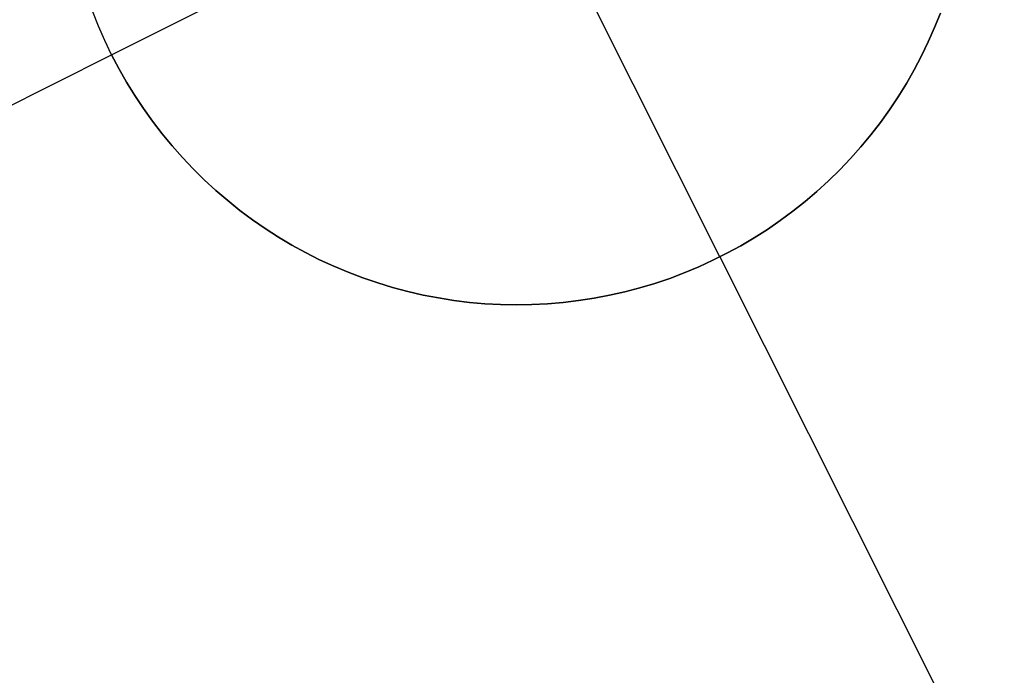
# Model space of a CAD drawing. Header units: millimetres. Extents: x 6038 to 7358, y -8545 to -7225.
# Tile 264 of 285: x 6764.52 to 6767.24, y -7822.31 to -7820.5. Entities that reach past the tile are written whole.
import ezdxf

# ---------------------------------------------------------------- set-up
doc = ezdxf.new("R2010")
doc.units = ezdxf.units.MM
doc.layers.add('color', color=7, linetype='Continuous')

msp = doc.modelspace()

# ---------------------------------------------------------------- linework, layer by layer
at = {"layer": 'color', "color": 254, "true_color": 0xcad1ee}
for p, q in [((6766.4559, -7821.1553, -1.3), (6765.3358, -7818.9203, -1.3)), ((6764.7784, -7820.5978, -1.3), (6767.0134, -7819.4777, -1.3)), ((6764.7424, -7820.5194, -7.3), (6764.7265, -7820.4793, -7.3)), ((6764.7424, -7820.5194, -1.3), (6764.7265, -7820.4793, -1.3)), ((6764.7424, -7820.5194, -7.3), (6764.7265, -7820.4793, -7.3)), ((6764.7424, -7820.5194, -4.3), (6764.7265, -7820.4793, -4.3)), ((6764.7424, -7820.5194, -1.3), (6764.7265, -7820.4793, -1.3)), ((6767.064, -7820.4828, -1.3), (6767.0479, -7820.5228, -1.3)), ((6767.0479, -7820.5228, -7.3), (6767.064, -7820.4828, -7.3)), ((6767.064, -7820.4828, -4.3), (6767.0479, -7820.5228, -4.3)), ((6767.0479, -7820.5228, -7.3), (6767.064, -7820.4828, -7.3)), ((6767.064, -7820.4828, -1.3), (6767.0479, -7820.5228, -1.3)), ((6764.7597, -7820.5589, -7.3), (6764.7424, -7820.5194, -7.3)), ((6764.7597, -7820.5589, -1.3), (6764.7424, -7820.5194, -1.3)), ((6764.7597, -7820.5589, -7.3), (6764.7424, -7820.5194, -7.3)), ((6764.7597, -7820.5589, -4.3), (6764.7424, -7820.5194, -4.3)), ((6764.7597, -7820.5589, -1.3), (6764.7424, -7820.5194, -1.3)), ((6767.0479, -7820.5228, -1.3), (6767.0305, -7820.5623, -1.3)), ((6767.0305, -7820.5623, -7.3), (6767.0479, -7820.5228, -7.3)), ((6767.0479, -7820.5228, -4.3), (6767.0305, -7820.5623, -4.3)), ((6767.0305, -7820.5623, -7.3), (6767.0479, -7820.5228, -7.3)), ((6767.0479, -7820.5228, -1.3), (6767.0305, -7820.5623, -1.3)), ((6764.7784, -7820.5978, -7.3), (6764.7597, -7820.5589, -7.3)), ((6764.7784, -7820.5978, -1.3), (6764.7597, -7820.5589, -1.3)), ((6764.7784, -7820.5978, -7.3), (6764.7597, -7820.5589, -7.3)), ((6764.7784, -7820.5978, -4.3), (6764.7597, -7820.5589, -4.3)), ((6764.7784, -7820.5978, -1.3), (6764.7597, -7820.5589, -1.3)), ((6767.0305, -7820.5623, -1.3), (6767.0117, -7820.6012, -1.3)), ((6767.0117, -7820.6012, -7.3), (6767.0305, -7820.5623, -7.3)), ((6767.0305, -7820.5623, -4.3), (6767.0117, -7820.6012, -4.3)), ((6767.0117, -7820.6012, -7.3), (6767.0305, -7820.5623, -7.3)), ((6767.0305, -7820.5623, -1.3), (6767.0117, -7820.6012, -1.3)), ((6763.2139, -7821.3819, -7.3), (6764.7784, -7820.5978, -7.3)), ((6764.7984, -7820.6361, -1.3), (6764.7784, -7820.5978, -1.3)), ((6764.7784, -7820.5978, -7.3), (6764.7984, -7820.6361, -7.3)), ((6764.7784, -7820.5978, -1.3), (6764.7784, -7820.5978, -7.3)), ((6764.7984, -7820.6361, -4.3), (6764.7784, -7820.5978, -4.3)), ((6764.7784, -7820.5978, -7.3), (6764.7984, -7820.6361, -7.3)), ((6764.7784, -7820.5978, -1.3), (6764.7784, -7820.5978, -7.3)), ((6764.7984, -7820.6361, -1.3), (6764.7784, -7820.5978, -1.3)), ((6767.0117, -7820.6012, -1.3), (6766.9916, -7820.6393, -1.3)), ((6766.9916, -7820.6393, -7.3), (6767.0117, -7820.6012, -7.3)), ((6767.0117, -7820.6012, -4.3), (6766.9916, -7820.6393, -4.3)), ((6766.9916, -7820.6393, -7.3), (6767.0117, -7820.6012, -7.3)), ((6767.0117, -7820.6012, -1.3), (6766.9916, -7820.6393, -1.3)), ((6764.8197, -7820.6736, -1.3), (6764.7984, -7820.6361, -1.3)), ((6764.7984, -7820.6361, -7.3), (6764.8197, -7820.6736, -7.3)), ((6764.8197, -7820.6736, -4.3), (6764.7984, -7820.6361, -4.3)), ((6764.7984, -7820.6361, -7.3), (6764.8197, -7820.6736, -7.3)), ((6764.8197, -7820.6736, -1.3), (6764.7984, -7820.6361, -1.3)), ((6766.9916, -7820.6393, -1.3), (6766.9702, -7820.6768, -1.3)), ((6766.9702, -7820.6768, -7.3), (6766.9916, -7820.6393, -7.3)), ((6766.9916, -7820.6393, -4.3), (6766.9702, -7820.6768, -4.3)), ((6766.9702, -7820.6768, -7.3), (6766.9916, -7820.6393, -7.3)), ((6766.9916, -7820.6393, -1.3), (6766.9702, -7820.6768, -1.3)), ((6764.8423, -7820.7104, -1.3), (6764.8197, -7820.6736, -1.3)), ((6764.8197, -7820.6736, -7.3), (6764.8423, -7820.7104, -7.3)), ((6764.8423, -7820.7104, -4.3), (6764.8197, -7820.6736, -4.3)), ((6764.8197, -7820.6736, -7.3), (6764.8423, -7820.7104, -7.3)), ((6764.8423, -7820.7104, -1.3), (6764.8197, -7820.6736, -1.3)), ((6766.9702, -7820.6768, -1.3), (6766.9475, -7820.7135, -1.3)), ((6766.9475, -7820.7135, -7.3), (6766.9702, -7820.6768, -7.3)), ((6766.9702, -7820.6768, -4.3), (6766.9475, -7820.7135, -4.3)), ((6766.9475, -7820.7135, -7.3), (6766.9702, -7820.6768, -7.3)), ((6766.9702, -7820.6768, -1.3), (6766.9475, -7820.7135, -1.3)), ((6764.8661, -7820.7463, -1.3), (6764.8423, -7820.7104, -1.3)), ((6764.8423, -7820.7104, -7.3), (6764.8661, -7820.7463, -7.3)), ((6764.8661, -7820.7463, -4.3), (6764.8423, -7820.7104, -4.3)), ((6764.8423, -7820.7104, -7.3), (6764.8661, -7820.7463, -7.3)), ((6764.8661, -7820.7463, -1.3), (6764.8423, -7820.7104, -1.3)), ((6766.9475, -7820.7135, -1.3), (6766.9236, -7820.7494, -1.3)), ((6766.9236, -7820.7494, -7.3), (6766.9475, -7820.7135, -7.3)), ((6766.9475, -7820.7135, -4.3), (6766.9236, -7820.7494, -4.3)), ((6766.9236, -7820.7494, -7.3), (6766.9475, -7820.7135, -7.3)), ((6766.9475, -7820.7135, -1.3), (6766.9236, -7820.7494, -1.3)), ((6764.8912, -7820.7815, -1.3), (6764.8661, -7820.7463, -1.3)), ((6764.8661, -7820.7463, -7.3), (6764.8912, -7820.7815, -7.3)), ((6764.8912, -7820.7815, -4.3), (6764.8661, -7820.7463, -4.3)), ((6764.8661, -7820.7463, -7.3), (6764.8912, -7820.7815, -7.3)), ((6764.8912, -7820.7815, -1.3), (6764.8661, -7820.7463, -1.3)), ((6766.9236, -7820.7494, -1.3), (6766.8984, -7820.7844, -1.3)), ((6766.8984, -7820.7844, -7.3), (6766.9236, -7820.7494, -7.3)), ((6766.9236, -7820.7494, -4.3), (6766.8984, -7820.7844, -4.3)), ((6766.8984, -7820.7844, -7.3), (6766.9236, -7820.7494, -7.3)), ((6766.9236, -7820.7494, -1.3), (6766.8984, -7820.7844, -1.3)), ((6764.9174, -7820.8157, -1.3), (6764.8912, -7820.7815, -1.3)), ((6764.8912, -7820.7815, -7.3), (6764.9174, -7820.8157, -7.3)), ((6764.9174, -7820.8157, -4.3), (6764.8912, -7820.7815, -4.3)), ((6764.8912, -7820.7815, -7.3), (6764.9174, -7820.8157, -7.3)), ((6764.9174, -7820.8157, -1.3), (6764.8912, -7820.7815, -1.3)), ((6766.8984, -7820.7844, -1.3), (6766.872, -7820.8186, -1.3)), ((6766.872, -7820.8186, -7.3), (6766.8984, -7820.7844, -7.3)), ((6766.8984, -7820.7844, -4.3), (6766.872, -7820.8186, -4.3)), ((6766.872, -7820.8186, -7.3), (6766.8984, -7820.7844, -7.3)), ((6766.8984, -7820.7844, -1.3), (6766.872, -7820.8186, -1.3)), ((6764.9449, -7820.849, -1.3), (6764.9174, -7820.8157, -1.3)), ((6764.9174, -7820.8157, -7.3), (6764.9449, -7820.849, -7.3)), ((6764.9449, -7820.849, -4.3), (6764.9174, -7820.8157, -4.3)), ((6764.9174, -7820.8157, -7.3), (6764.9449, -7820.849, -7.3)), ((6764.9449, -7820.849, -1.3), (6764.9174, -7820.8157, -1.3)), ((6766.872, -7820.8186, -1.3), (6766.8445, -7820.8518, -1.3)), ((6766.8445, -7820.8518, -7.3), (6766.872, -7820.8186, -7.3)), ((6766.872, -7820.8186, -4.3), (6766.8445, -7820.8518, -4.3)), ((6766.8445, -7820.8518, -7.3), (6766.872, -7820.8186, -7.3)), ((6766.872, -7820.8186, -1.3), (6766.8445, -7820.8518, -1.3)), ((6764.9734, -7820.8814, -1.3), (6764.9449, -7820.849, -1.3)), ((6764.9449, -7820.849, -7.3), (6764.9734, -7820.8814, -7.3)), ((6764.9734, -7820.8814, -4.3), (6764.9449, -7820.849, -4.3)), ((6764.9449, -7820.849, -7.3), (6764.9734, -7820.8814, -7.3)), ((6764.9734, -7820.8814, -1.3), (6764.9449, -7820.849, -1.3)), ((6766.8445, -7820.8518, -1.3), (6766.8158, -7820.8841, -1.3)), ((6766.8158, -7820.8841, -7.3), (6766.8445, -7820.8518, -7.3)), ((6766.8445, -7820.8518, -4.3), (6766.8158, -7820.8841, -4.3)), ((6766.8158, -7820.8841, -7.3), (6766.8445, -7820.8518, -7.3)), ((6766.8445, -7820.8518, -1.3), (6766.8158, -7820.8841, -1.3)), ((6765.0031, -7820.9127, -1.3), (6764.9734, -7820.8814, -1.3)), ((6764.9734, -7820.8814, -7.3), (6765.0031, -7820.9127, -7.3)), ((6765.0031, -7820.9127, -4.3), (6764.9734, -7820.8814, -4.3)), ((6764.9734, -7820.8814, -7.3), (6765.0031, -7820.9127, -7.3)), ((6765.0031, -7820.9127, -1.3), (6764.9734, -7820.8814, -1.3)), ((6766.8158, -7820.8841, -1.3), (6766.7861, -7820.9153, -1.3)), ((6766.7861, -7820.9153, -7.3), (6766.8158, -7820.8841, -7.3)), ((6766.8158, -7820.8841, -4.3), (6766.7861, -7820.9153, -4.3)), ((6766.7861, -7820.9153, -7.3), (6766.8158, -7820.8841, -7.3)), ((6766.8158, -7820.8841, -1.3), (6766.7861, -7820.9153, -1.3)), ((6765.0338, -7820.943, -1.3), (6765.0031, -7820.9127, -1.3)), ((6765.0031, -7820.9127, -7.3), (6765.0338, -7820.943, -7.3)), ((6765.0338, -7820.943, -4.3), (6765.0031, -7820.9127, -4.3)), ((6765.0031, -7820.9127, -7.3), (6765.0338, -7820.943, -7.3)), ((6765.0338, -7820.943, -1.3), (6765.0031, -7820.9127, -1.3)), ((6766.7861, -7820.9153, -1.3), (6766.7552, -7820.9455, -1.3)), ((6766.7552, -7820.9455, -7.3), (6766.7861, -7820.9153, -7.3)), ((6766.7861, -7820.9153, -4.3), (6766.7552, -7820.9455, -4.3)), ((6766.7552, -7820.9455, -7.3), (6766.7861, -7820.9153, -7.3)), ((6766.7861, -7820.9153, -1.3), (6766.7552, -7820.9455, -1.3)), ((6765.0656, -7820.9722, -1.3), (6765.0338, -7820.943, -1.3)), ((6765.0338, -7820.943, -7.3), (6765.0656, -7820.9722, -7.3)), ((6765.0656, -7820.9722, -4.3), (6765.0338, -7820.943, -4.3)), ((6765.0338, -7820.943, -7.3), (6765.0656, -7820.9722, -7.3)), ((6765.0656, -7820.9722, -1.3), (6765.0338, -7820.943, -1.3)), ((6766.7552, -7820.9455, -1.3), (6766.7234, -7820.9747, -1.3)), ((6766.7234, -7820.9747, -7.3), (6766.7552, -7820.9455, -7.3)), ((6766.7552, -7820.9455, -4.3), (6766.7234, -7820.9747, -4.3)), ((6766.7234, -7820.9747, -7.3), (6766.7552, -7820.9455, -7.3)), ((6766.7552, -7820.9455, -1.3), (6766.7234, -7820.9747, -1.3)), ((6765.0983, -7821.0003, -1.3), (6765.0656, -7820.9722, -1.3)), ((6765.0656, -7820.9722, -7.3), (6765.0983, -7821.0003, -7.3)), ((6765.0983, -7821.0003, -4.3), (6765.0656, -7820.9722, -4.3)), ((6765.0656, -7820.9722, -7.3), (6765.0983, -7821.0003, -7.3)), ((6765.0983, -7821.0003, -1.3), (6765.0656, -7820.9722, -1.3)), ((6766.7234, -7820.9747, -1.3), (6766.6906, -7821.0027, -1.3)), ((6766.6906, -7821.0027, -7.3), (6766.7234, -7820.9747, -7.3)), ((6766.7234, -7820.9747, -4.3), (6766.6906, -7821.0027, -4.3)), ((6766.6906, -7821.0027, -7.3), (6766.7234, -7820.9747, -7.3)), ((6766.7234, -7820.9747, -1.3), (6766.6906, -7821.0027, -1.3)), ((6765.132, -7821.0273, -1.3), (6765.0983, -7821.0003, -1.3)), ((6765.0983, -7821.0003, -7.3), (6765.132, -7821.0273, -7.3)), ((6765.132, -7821.0273, -4.3), (6765.0983, -7821.0003, -4.3)), ((6765.0983, -7821.0003, -7.3), (6765.132, -7821.0273, -7.3)), ((6765.132, -7821.0273, -1.3), (6765.0983, -7821.0003, -1.3)), ((6766.6906, -7821.0027, -1.3), (6766.6568, -7821.0295, -1.3)), ((6766.6568, -7821.0295, -7.3), (6766.6906, -7821.0027, -7.3)), ((6766.6906, -7821.0027, -4.3), (6766.6568, -7821.0295, -4.3)), ((6766.6568, -7821.0295, -7.3), (6766.6906, -7821.0027, -7.3)), ((6766.6906, -7821.0027, -1.3), (6766.6568, -7821.0295, -1.3)), ((6765.1667, -7821.053, -1.3), (6765.132, -7821.0273, -1.3)), ((6765.132, -7821.0273, -7.3), (6765.1667, -7821.053, -7.3)), ((6765.1667, -7821.053, -4.3), (6765.132, -7821.0273, -4.3)), ((6765.132, -7821.0273, -7.3), (6765.1667, -7821.053, -7.3)), ((6765.1667, -7821.053, -1.3), (6765.132, -7821.0273, -1.3)), ((6766.6568, -7821.0295, -1.3), (6766.6221, -7821.0552, -1.3)), ((6766.6221, -7821.0552, -7.3), (6766.6568, -7821.0295, -7.3)), ((6766.6568, -7821.0295, -4.3), (6766.6221, -7821.0552, -4.3)), ((6766.6221, -7821.0552, -7.3), (6766.6568, -7821.0295, -7.3)), ((6766.6568, -7821.0295, -1.3), (6766.6221, -7821.0552, -1.3)), ((6765.2021, -7821.0776, -1.3), (6765.1667, -7821.053, -1.3)), ((6765.1667, -7821.053, -7.3), (6765.2021, -7821.0776, -7.3)), ((6765.2021, -7821.0776, -4.3), (6765.1667, -7821.053, -4.3)), ((6765.1667, -7821.053, -7.3), (6765.2021, -7821.0776, -7.3)), ((6765.2021, -7821.0776, -1.3), (6765.1667, -7821.053, -1.3)), ((6766.6221, -7821.0552, -1.3), (6766.5866, -7821.0796, -1.3)), ((6766.5866, -7821.0796, -7.3), (6766.6221, -7821.0552, -7.3)), ((6766.6221, -7821.0552, -4.3), (6766.5866, -7821.0796, -4.3)), ((6766.5866, -7821.0796, -7.3), (6766.6221, -7821.0552, -7.3)), ((6766.6221, -7821.0552, -1.3), (6766.5866, -7821.0796, -1.3)), ((6765.2384, -7821.1009, -1.3), (6765.2021, -7821.0776, -1.3)), ((6765.2021, -7821.0776, -7.3), (6765.2384, -7821.1009, -7.3)), ((6765.2384, -7821.1009, -4.3), (6765.2021, -7821.0776, -4.3)), ((6765.2021, -7821.0776, -7.3), (6765.2384, -7821.1009, -7.3)), ((6765.2384, -7821.1009, -1.3), (6765.2021, -7821.0776, -1.3)), ((6766.5866, -7821.0796, -1.3), (6766.5502, -7821.1029, -1.3)), ((6766.5502, -7821.1029, -7.3), (6766.5866, -7821.0796, -7.3)), ((6766.5866, -7821.0796, -4.3), (6766.5502, -7821.1029, -4.3)), ((6766.5502, -7821.1029, -7.3), (6766.5866, -7821.0796, -7.3)), ((6766.5866, -7821.0796, -1.3), (6766.5502, -7821.1029, -1.3)), ((6765.2755, -7821.123, -1.3), (6765.2384, -7821.1009, -1.3)), ((6765.2384, -7821.1009, -7.3), (6765.2755, -7821.123, -7.3)), ((6765.2755, -7821.123, -4.3), (6765.2384, -7821.1009, -4.3)), ((6765.2384, -7821.1009, -7.3), (6765.2755, -7821.123, -7.3)), ((6765.2755, -7821.123, -1.3), (6765.2384, -7821.1009, -1.3)), ((6766.5502, -7821.1029, -1.3), (6766.513, -7821.1248, -1.3)), ((6766.513, -7821.1248, -7.3), (6766.5502, -7821.1029, -7.3)), ((6766.5502, -7821.1029, -4.3), (6766.513, -7821.1248, -4.3)), ((6766.513, -7821.1248, -7.3), (6766.5502, -7821.1029, -7.3)), ((6766.5502, -7821.1029, -1.3), (6766.513, -7821.1248, -1.3)), ((6765.3133, -7821.1437, -1.3), (6765.2755, -7821.123, -1.3)), ((6765.2755, -7821.123, -7.3), (6765.3133, -7821.1437, -7.3)), ((6765.3133, -7821.1437, -4.3), (6765.2755, -7821.123, -4.3)), ((6765.2755, -7821.123, -7.3), (6765.3133, -7821.1437, -7.3)), ((6765.3133, -7821.1437, -1.3), (6765.2755, -7821.123, -1.3)), ((6765.3519, -7821.1632, -1.3), (6765.3133, -7821.1437, -1.3)), ((6765.3133, -7821.1437, -7.3), (6765.3519, -7821.1632, -7.3)), ((6765.3519, -7821.1632, -4.3), (6765.3133, -7821.1437, -4.3)), ((6765.3133, -7821.1437, -7.3), (6765.3519, -7821.1632, -7.3)), ((6765.3519, -7821.1632, -1.3), (6765.3133, -7821.1437, -1.3)), ((6766.4752, -7821.1455, -1.3), (6766.4366, -7821.1648, -1.3)), ((6766.4366, -7821.1648, -7.3), (6766.4752, -7821.1455, -7.3)), ((6766.4752, -7821.1455, -4.3), (6766.4366, -7821.1648, -4.3)), ((6766.4366, -7821.1648, -7.3), (6766.4752, -7821.1455, -7.3)), ((6766.4752, -7821.1455, -1.3), (6766.4366, -7821.1648, -1.3)), ((6766.513, -7821.1248, -1.3), (6766.4752, -7821.1455, -1.3)), ((6766.4752, -7821.1455, -7.3), (6766.513, -7821.1248, -7.3)), ((6766.513, -7821.1248, -4.3), (6766.4752, -7821.1455, -4.3)), ((6766.4752, -7821.1455, -7.3), (6766.513, -7821.1248, -7.3)), ((6766.513, -7821.1248, -1.3), (6766.4752, -7821.1455, -1.3)), ((6765.391, -7821.1813, -1.3), (6765.3519, -7821.1632, -1.3)), ((6765.3519, -7821.1632, -7.3), (6765.391, -7821.1813, -7.3)), ((6765.391, -7821.1813, -4.3), (6765.3519, -7821.1632, -4.3)), ((6765.3519, -7821.1632, -7.3), (6765.391, -7821.1813, -7.3)), ((6765.391, -7821.1813, -1.3), (6765.3519, -7821.1632, -1.3)), ((6766.4366, -7821.1648, -1.3), (6766.3974, -7821.1828, -1.3)), ((6766.3974, -7821.1828, -7.3), (6766.4366, -7821.1648, -7.3)), ((6766.4366, -7821.1648, -4.3), (6766.3974, -7821.1828, -4.3)), ((6766.3974, -7821.1828, -7.3), (6766.4366, -7821.1648, -7.3)), ((6766.4366, -7821.1648, -1.3), (6766.3974, -7821.1828, -1.3)), ((6766.4559, -7821.1553, -1.3), (6766.4559, -7821.1553, -7.3)), ((6766.4559, -7821.1553, -7.3), (6767.24, -7822.7198, -7.3)), ((6765.4308, -7821.198, -1.3), (6765.391, -7821.1813, -1.3)), ((6765.391, -7821.1813, -7.3), (6765.4308, -7821.198, -7.3)), ((6765.4308, -7821.198, -4.3), (6765.391, -7821.1813, -4.3)), ((6765.391, -7821.1813, -7.3), (6765.4308, -7821.198, -7.3)), ((6765.4308, -7821.198, -1.3), (6765.391, -7821.1813, -1.3)), ((6765.4711, -7821.2134, -1.3), (6765.4308, -7821.198, -1.3)), ((6765.4308, -7821.198, -7.3), (6765.4711, -7821.2134, -7.3)), ((6765.4711, -7821.2134, -4.3), (6765.4308, -7821.198, -4.3)), ((6765.4308, -7821.198, -7.3), (6765.4711, -7821.2134, -7.3)), ((6765.4711, -7821.2134, -1.3), (6765.4308, -7821.198, -1.3)), ((6766.3575, -7821.1994, -1.3), (6766.3172, -7821.2147, -1.3)), ((6766.3172, -7821.2147, -7.3), (6766.3575, -7821.1994, -7.3)), ((6766.3575, -7821.1994, -4.3), (6766.3172, -7821.2147, -4.3)), ((6766.3172, -7821.2147, -7.3), (6766.3575, -7821.1994, -7.3)), ((6766.3575, -7821.1994, -1.3), (6766.3172, -7821.2147, -1.3)), ((6766.3974, -7821.1828, -1.3), (6766.3575, -7821.1994, -1.3)), ((6766.3575, -7821.1994, -7.3), (6766.3974, -7821.1828, -7.3)), ((6766.3974, -7821.1828, -4.3), (6766.3575, -7821.1994, -4.3)), ((6766.3575, -7821.1994, -7.3), (6766.3974, -7821.1828, -7.3)), ((6766.3974, -7821.1828, -1.3), (6766.3575, -7821.1994, -1.3)), ((6765.512, -7821.2274, -1.3), (6765.4711, -7821.2134, -1.3)), ((6765.4711, -7821.2134, -7.3), (6765.512, -7821.2274, -7.3)), ((6765.512, -7821.2274, -4.3), (6765.4711, -7821.2134, -4.3)), ((6765.4711, -7821.2134, -7.3), (6765.512, -7821.2274, -7.3)), ((6765.512, -7821.2274, -1.3), (6765.4711, -7821.2134, -1.3)), ((6765.5532, -7821.2399, -1.3), (6765.512, -7821.2274, -1.3)), ((6765.512, -7821.2274, -7.3), (6765.5532, -7821.2399, -7.3)), ((6765.5532, -7821.2399, -4.3), (6765.512, -7821.2274, -4.3)), ((6765.512, -7821.2274, -7.3), (6765.5532, -7821.2399, -7.3)), ((6765.5532, -7821.2399, -1.3), (6765.512, -7821.2274, -1.3)), ((6766.3172, -7821.2147, -1.3), (6766.2763, -7821.2285, -1.3)), ((6766.2763, -7821.2285, -7.3), (6766.3172, -7821.2147, -7.3)), ((6766.3172, -7821.2147, -4.3), (6766.2763, -7821.2285, -4.3)), ((6766.2763, -7821.2285, -7.3), (6766.3172, -7821.2147, -7.3)), ((6766.3172, -7821.2147, -1.3), (6766.2763, -7821.2285, -1.3)), ((6765.5949, -7821.251, -1.3), (6765.5532, -7821.2399, -1.3)), ((6765.5532, -7821.2399, -7.3), (6765.5949, -7821.251, -7.3)), ((6765.5949, -7821.251, -4.3), (6765.5532, -7821.2399, -4.3)), ((6765.5532, -7821.2399, -7.3), (6765.5949, -7821.251, -7.3)), ((6765.5949, -7821.251, -1.3), (6765.5532, -7821.2399, -1.3)), ((6765.637, -7821.2607, -1.3), (6765.5949, -7821.251, -1.3)), ((6765.5949, -7821.251, -7.3), (6765.637, -7821.2607, -7.3)), ((6765.637, -7821.2607, -4.3), (6765.5949, -7821.251, -4.3)), ((6765.5949, -7821.251, -7.3), (6765.637, -7821.2607, -7.3)), ((6765.637, -7821.2607, -1.3), (6765.5949, -7821.251, -1.3)), ((6766.1932, -7821.2519, -1.3), (6766.1512, -7821.2614, -1.3)), ((6766.1512, -7821.2614, -7.3), (6766.1932, -7821.2519, -7.3)), ((6766.1932, -7821.2519, -4.3), (6766.1512, -7821.2614, -4.3)), ((6766.1512, -7821.2614, -7.3), (6766.1932, -7821.2519, -7.3)), ((6766.1932, -7821.2519, -1.3), (6766.1512, -7821.2614, -1.3)), ((6766.235, -7821.2409, -1.3), (6766.1932, -7821.2519, -1.3)), ((6766.1932, -7821.2519, -7.3), (6766.235, -7821.2409, -7.3)), ((6766.235, -7821.2409, -4.3), (6766.1932, -7821.2519, -4.3)), ((6766.1932, -7821.2519, -7.3), (6766.235, -7821.2409, -7.3)), ((6766.235, -7821.2409, -1.3), (6766.1932, -7821.2519, -1.3)), ((6766.2763, -7821.2285, -1.3), (6766.235, -7821.2409, -1.3)), ((6766.235, -7821.2409, -7.3), (6766.2763, -7821.2285, -7.3)), ((6766.2763, -7821.2285, -4.3), (6766.235, -7821.2409, -4.3)), ((6766.235, -7821.2409, -7.3), (6766.2763, -7821.2285, -7.3)), ((6766.2763, -7821.2285, -1.3), (6766.235, -7821.2409, -1.3)), ((6765.6794, -7821.2689, -1.3), (6765.637, -7821.2607, -1.3)), ((6765.637, -7821.2607, -7.3), (6765.6794, -7821.2689, -7.3)), ((6765.6794, -7821.2689, -4.3), (6765.637, -7821.2607, -4.3)), ((6765.637, -7821.2607, -7.3), (6765.6794, -7821.2689, -7.3)), ((6765.6794, -7821.2689, -1.3), (6765.637, -7821.2607, -1.3)), ((6765.722, -7821.2756, -1.3), (6765.6794, -7821.2689, -1.3)), ((6765.6794, -7821.2689, -7.3), (6765.722, -7821.2756, -7.3)), ((6765.722, -7821.2756, -4.3), (6765.6794, -7821.2689, -4.3)), ((6765.6794, -7821.2689, -7.3), (6765.722, -7821.2756, -7.3)), ((6765.722, -7821.2756, -1.3), (6765.6794, -7821.2689, -1.3)), ((6765.7648, -7821.2809, -1.3), (6765.722, -7821.2756, -1.3)), ((6765.722, -7821.2756, -7.3), (6765.7648, -7821.2809, -7.3)), ((6765.7648, -7821.2809, -4.3), (6765.722, -7821.2756, -4.3)), ((6765.722, -7821.2756, -7.3), (6765.7648, -7821.2809, -7.3)), ((6765.7648, -7821.2809, -1.3), (6765.722, -7821.2756, -1.3)), ((6765.8078, -7821.2847, -1.3), (6765.7648, -7821.2809, -1.3)), ((6765.7648, -7821.2809, -7.3), (6765.8078, -7821.2847, -7.3)), ((6765.8078, -7821.2847, -4.3), (6765.7648, -7821.2809, -4.3)), ((6765.7648, -7821.2809, -7.3), (6765.8078, -7821.2847, -7.3)), ((6765.8078, -7821.2847, -1.3), (6765.7648, -7821.2809, -1.3)), ((6766.0233, -7821.2813, -1.3), (6765.9803, -7821.2849, -1.3)), ((6765.9803, -7821.2849, -7.3), (6766.0233, -7821.2813, -7.3)), ((6766.0233, -7821.2813, -4.3), (6765.9803, -7821.2849, -4.3)), ((6765.9803, -7821.2849, -7.3), (6766.0233, -7821.2813, -7.3)), ((6766.0233, -7821.2813, -1.3), (6765.9803, -7821.2849, -1.3)), ((6766.0661, -7821.2761, -1.3), (6766.0233, -7821.2813, -1.3)), ((6766.0233, -7821.2813, -7.3), (6766.0661, -7821.2761, -7.3)), ((6766.0661, -7821.2761, -4.3), (6766.0233, -7821.2813, -4.3)), ((6766.0233, -7821.2813, -7.3), (6766.0661, -7821.2761, -7.3)), ((6766.0661, -7821.2761, -1.3), (6766.0233, -7821.2813, -1.3)), ((6766.1088, -7821.2695, -1.3), (6766.0661, -7821.2761, -1.3)), ((6766.0661, -7821.2761, -7.3), (6766.1088, -7821.2695, -7.3)), ((6766.1088, -7821.2695, -4.3), (6766.0661, -7821.2761, -4.3)), ((6766.0661, -7821.2761, -7.3), (6766.1088, -7821.2695, -7.3)), ((6766.1088, -7821.2695, -1.3), (6766.0661, -7821.2761, -1.3)), ((6766.1512, -7821.2614, -1.3), (6766.1088, -7821.2695, -1.3)), ((6766.1088, -7821.2695, -7.3), (6766.1512, -7821.2614, -7.3)), ((6766.1512, -7821.2614, -4.3), (6766.1088, -7821.2695, -4.3)), ((6766.1088, -7821.2695, -7.3), (6766.1512, -7821.2614, -7.3)), ((6766.1512, -7821.2614, -1.3), (6766.1088, -7821.2695, -1.3)), ((6765.8509, -7821.287, -1.3), (6765.8078, -7821.2847, -1.3)), ((6765.8078, -7821.2847, -7.3), (6765.8509, -7821.287, -7.3)), ((6765.8509, -7821.287, -4.3), (6765.8078, -7821.2847, -4.3)), ((6765.8078, -7821.2847, -7.3), (6765.8509, -7821.287, -7.3)), ((6765.8509, -7821.287, -1.3), (6765.8078, -7821.2847, -1.3)), ((6765.894, -7821.2878, -1.3), (6765.8509, -7821.287, -1.3)), ((6765.8509, -7821.287, -7.3), (6765.894, -7821.2878, -7.3)), ((6765.894, -7821.2878, -4.3), (6765.8509, -7821.287, -4.3)), ((6765.8509, -7821.287, -7.3), (6765.894, -7821.2878, -7.3)), ((6765.894, -7821.2878, -1.3), (6765.8509, -7821.287, -1.3)), ((6765.9372, -7821.2871, -1.3), (6765.894, -7821.2878, -1.3)), ((6765.894, -7821.2878, -7.3), (6765.9372, -7821.2871, -7.3)), ((6765.9372, -7821.2871, -4.3), (6765.894, -7821.2878, -4.3)), ((6765.894, -7821.2878, -7.3), (6765.9372, -7821.2871, -7.3)), ((6765.9372, -7821.2871, -1.3), (6765.894, -7821.2878, -1.3)), ((6765.9803, -7821.2849, -1.3), (6765.9372, -7821.2871, -1.3)), ((6765.9372, -7821.2871, -7.3), (6765.9803, -7821.2849, -7.3)), ((6765.9803, -7821.2849, -4.3), (6765.9372, -7821.2871, -4.3)), ((6765.9372, -7821.2871, -7.3), (6765.9803, -7821.2849, -7.3)), ((6765.9803, -7821.2849, -1.3), (6765.9372, -7821.2871, -1.3))]:
    msp.add_line(p, q, dxfattribs=at)

doc.saveas('drawing.dxf')
